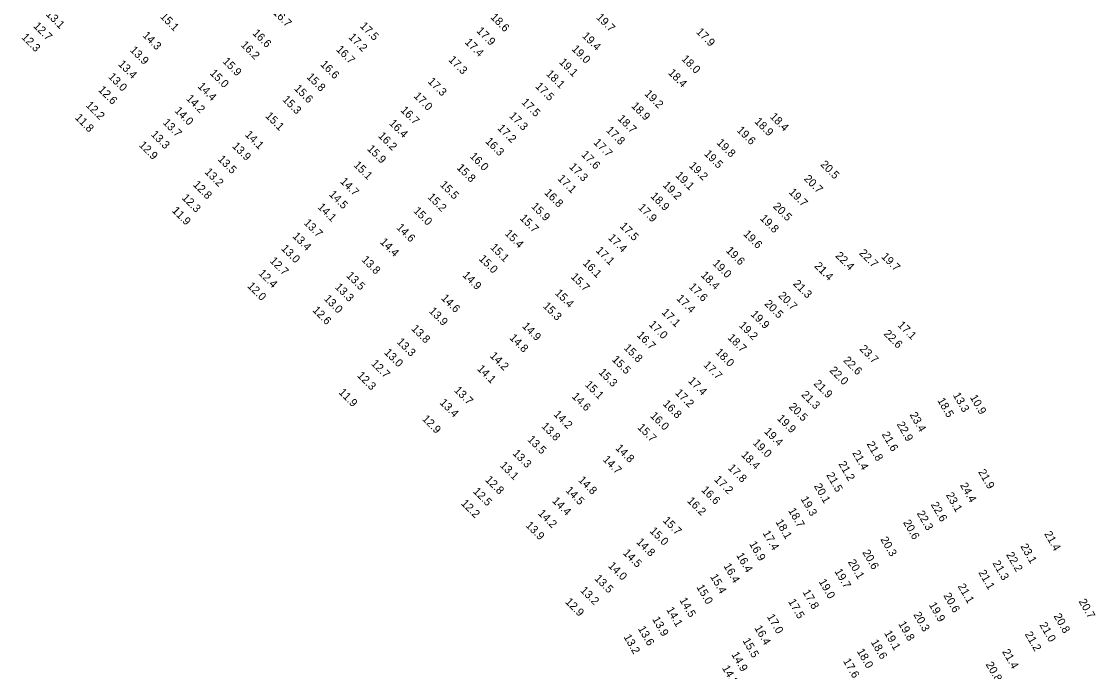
# Model space of a CAD drawing. Extents: x 1023796 to 1112670, y 656573 to 837340.
# Drawn here: x 1037639 to 1038310, y 810310 to 810717 of the extents above; entities that cross this region are included whole.
import ezdxf

# ---------------------------------------------------------------- set-up
doc = ezdxf.new("R2010")
doc.units = 0
doc.layers.add('V-TOPO-SOUN', color=7, linetype='Continuous')

msp = doc.modelspace()

# ---------------------------------------------------------------- texts
at = {"layer": 'V-TOPO-SOUN'}
for s, rotation, p in [('16.7 ', 315, (1037795.24, 810721.79)), ('13.1 ', 315, (1037653.49, 810720.7)), ('15.1 ', 315, (1037724.88, 810719.18)), ('18.6 ', 315, (1037931.31, 810718.8)), ('19.7 ', 315, (1037997.36, 810718.73)), ('12.7 ', 315, (1037645.65, 810713.31)), ('16.6 ', 315, (1037782.55, 810708.91)), ('17.5 ', 315, (1037849.73, 810713.38)), ('17.9 ', 315, (1037922.59, 810710.25)), ('17.9 ', 315, (1038059.8, 810709.62)), ('12.3 ', 315, (1037638.21, 810706.29)), ('14.3 ', 315, (1037713.85, 810707.47)), ('16.2 ', 315, (1037775.26, 810701.52)), ('17.2 ', 315, (1037842.55, 810706.37)), ('17.4 ', 315, (1037915.27, 810703.17)), ('19.4 ', 315, (1037988.55, 810707.09)), ('13.9 ', 315, (1037705.99, 810698.28)), ('16.7 ', 315, (1037834.84, 810698.71)), ('19.0 ', 315, (1037982.05, 810698.99)), ('13.4 ', 315, (1037698.61, 810689.53)), ('15.9 ', 315, (1037763.94, 810691.17)), ('16.6 ', 315, (1037824.99, 810689.36)), ('17.3 ', 315, (1037905.06, 810692.24)), ('19.1 ', 315, (1037974.17, 810690.76)), ('18.0 ', 315, (1038050.67, 810692.72)), ('13.0 ', 315, (1037692.42, 810681.61)), ('15.0 ', 315, (1037755.95, 810683.8)), ('15.8 ', 315, (1037816.41, 810681.51)), ('18.1 ', 315, (1037966.09, 810683.35)), ('18.4 ', 315, (1038042.35, 810684.07)), ('14.4 ', 315, (1037748.34, 810675.64)), ('17.3 ', 315, (1037892.15, 810678.66)), ('17.5 ', 315, (1037959.3, 810675.69)), ('12.6 ', 315, (1037686.23, 810673.41)), ('14.2 ', 315, (1037741.13, 810667.94)), ('15.6 ', 315, (1037808.64, 810674.28)), ('17.0 ', 315, (1037883.3, 810669.57)), ('19.2 ', 315, (1038027.54, 810670.97)), ('12.2 ', 315, (1037678.41, 810663.79)), ('15.3 ', 315, (1037801.3, 810667.33)), ('17.5 ', 315, (1037950.63, 810665.69)), ('18.9 ', 315, (1038019.27, 810663.38)), ('11.8 ', 315, (1037671.63, 810656.05)), ('14.0 ', 315, (1037733.87, 810660.38)), ('15.1 ', 315, (1037790.64, 810657.1)), ('16.7 ', 315, (1037875.12, 810660.74)), ('17.3 ', 315, (1037942.89, 810657.16)), ('18.7 ', 315, (1038010.78, 810655.36)), ('18.4 ', 315, (1038105.87, 810656.63)), ('13.7 ', 315, (1037726.53, 810652.92)), ('16.4 ', 315, (1037867.93, 810652.53)), ('17.2 ', 315, (1037935.67, 810649.42)), ('17.8 ', 315, (1038003.56, 810648.14)), ('19.6 ', 315, (1038085.18, 810648.2)), ('18.9 ', 315, (1038096.28, 810653.61)), ('13.3 ', 315, (1037719.09, 810645.56)), ('14.1 ', 315, (1037777.92, 810645.41)), ('16.2 ', 315, (1037861.13, 810644.63)), ('16.3 ', 315, (1037928.04, 810641.22)), ('12.9 ', 315, (1037711.6, 810638.88)), ('13.9 ', 315, (1037769.85, 810638.27)), ('15.9 ', 315, (1037854.31, 810636.53)), ('17.7 ', 315, (1037995.74, 810640.51)), ('19.8 ', 315, (1038072.63, 810640.36)), ('13.5 ', 315, (1037760.87, 810630.08)), ('16.0 ', 315, (1037918.32, 810631.91)), ('17.6 ', 315, (1037988.06, 810632.93)), ('19.5 ', 315, (1038064.75, 810633.43)), ('13.2 ', 315, (1037752.69, 810622.09)), ('15.1 ', 315, (1037845.73, 810626.4)), ('15.8 ', 315, (1037910.21, 810624.72)), ('17.3 ', 315, (1037980.42, 810625.29)), ('19.2 ', 315, (1038055.36, 810625.99)), ('20.5 ', 315, (1038137.46, 810626.77)), ('12.8 ', 315, (1037745.43, 810614.19)), ('14.7 ', 315, (1037837.38, 810616.19)), ('17.1 ', 315, (1037973.26, 810617.97)), ('19.1 ', 315, (1038046.93, 810619.9)), ('20.7 ', 315, (1038127.18, 810617.83)), ('14.5 ', 315, (1037830.39, 810608.11)), ('15.5 ', 315, (1037899.75, 810614.08)), ('16.8 ', 315, (1037964.94, 810609.1)), ('19.2 ', 315, (1038038.94, 810613.83)), ('19.7 ', 315, (1038117.72, 810609.45)), ('12.3 ', 315, (1037738.45, 810605.9)), ('15.2 ', 315, (1037892.02, 810606.37)), ('18.9 ', 315, (1038031.34, 810606.97)), ('20.5 ', 315, (1038107.87, 810600.57)), ('11.9 ', 315, (1037732.22, 810597.94)), ('14.1 ', 315, (1037823.25, 810600.13)), ('15.0 ', 315, (1037883.1, 810597.8)), ('15.9 ', 315, (1037956.75, 810600.55)), ('17.9 ', 315, (1038023.52, 810599.83)), ('13.7 ', 315, (1037814.6, 810590.26)), ('14.6 ', 315, (1037872.48, 810587.36)), ('15.7 ', 315, (1037949.64, 810593.19)), ('17.5 ', 315, (1038012.12, 810588.19)), ('19.8 ', 315, (1038099.7, 810593.11)), ('13.4 ', 315, (1037807.53, 810581.99)), ('15.4 ', 315, (1037940.18, 810583.59)), ('17.4 ', 315, (1038004.76, 810580.94)), ('19.6 ', 315, (1038089.3, 810583.28)), ('13.0 ', 315, (1037800.52, 810574.26)), ('14.4 ', 315, (1037862.32, 810578.31)), ('15.1 ', 315, (1037931.18, 810574.91)), ('13.8 ', 315, (1037850.74, 810567.24)), ('15.0 ', 315, (1037924.06, 810567.82)), ('17.1 ', 315, (1037997.12, 810573.04)), ('19.6 ', 315, (1038078.39, 810572.93)), ('22.4 ', 315, (1038146.8, 810569.71)), ('22.7 ', 315, (1038161.69, 810571.37)), ('19.7 ', 315, (1038175.5, 810569.14)), ('12.7 ', 315, (1037793.34, 810566.52)), ('16.1 ', 315, (1037989.04, 810565.07)), ('19.0 ', 315, (1038070.1, 810564.93)), ('21.4 ', 315, (1038133.72, 810563.32)), ('12.4 ', 315, (1037786.31, 810558.74)), ('13.5 ', 315, (1037841.23, 810557.33)), ('14.9 ', 315, (1037913.83, 810557.51)), ('15.7 ', 315, (1037981.51, 810556.53)), ('18.4 ', 315, (1038062.78, 810557.58)), ('12.0 ', 315, (1037779.36, 810550.78)), ('13.3 ', 315, (1037834.14, 810550.11)), ('17.6 ', 315, (1038055.2, 810550.23)), ('21.3 ', 315, (1038120.38, 810552.26)), ('13.0 ', 315, (1037827.16, 810542.88)), ('14.6 ', 315, (1037900.49, 810543.25)), ('15.4 ', 315, (1037971.6, 810546.37)), ('17.4 ', 315, (1038047.56, 810542.97)), ('20.7 ', 315, (1038111.18, 810544.81)), ('12.6 ', 315, (1037820.01, 810535.71)), ('13.9 ', 315, (1037892.85, 810535.11)), ('15.3 ', 315, (1037964.02, 810538.32)), ('17.1 ', 315, (1038038.28, 810534.29)), ('20.5 ', 315, (1038102.46, 810539.69)), ('19.9 ', 315, (1038093.9, 810533.15)), ('13.8 ', 315, (1037881.85, 810524.14)), ('14.9 ', 315, (1037951.13, 810525.68)), ('17.0 ', 315, (1038030.21, 810526.78)), ('19.2 ', 315, (1038086.56, 810526.13)), ('22.6 ', 315, (1038176.97, 810520.96)), ('17.1 ', 315, (1038185.72, 810526.35)), ('13.3 ', 315, (1037872.74, 810515.86)), ('14.8 ', 315, (1037943.14, 810518.41)), ('16.7 ', 315, (1038022.73, 810520.09)), ('18.7 ', 315, (1038079.52, 810518.45)), ('13.0 ', 315, (1037864.89, 810509.24)), ('14.2 ', 315, (1037930.94, 810507.17)), ('15.8 ', 315, (1038014.55, 810512.14)), ('18.0 ', 315, (1038071.81, 810509.41)), ('23.7 ', 315, (1038161.97, 810511.5)), ('12.7 ', 315, (1037856.71, 810502.31)), ('15.5 ', 315, (1038007.19, 810504.83)), ('17.7 ', 315, (1038064.35, 810501.46)), ('22.6 ', 315, (1038151.71, 810504.31)), ('12.3 ', 315, (1037847.97, 810494.82)), ('14.1 ', 315, (1037922.93, 810499.07)), ('15.3 ', 315, (1037998.83, 810496.87)), ('22.0 ', 315, (1038143.14, 810498.05)), ('15.1 ', 315, (1037990.27, 810489.12)), ('17.4 ', 315, (1038054.75, 810491.55)), ('21.9 ', 315, (1038133.23, 810489.81)), ('11.9 ', 315, (1037836.36, 810484.35)), ('13.7 ', 315, (1037908.6, 810485.62)), ('14.6 ', 315, (1037982.14, 810481.74)), ('17.2 ', 315, (1038046.71, 810483.99)), ('21.3 ', 315, (1038125.48, 810482.9)), ('13.3 ', 300, (1038220.45, 810482.99)), ('10.9 ', 300, (1038231.07, 810481.61)), ('13.4 ', 315, (1037899.59, 810477.84)), ('16.8 ', 315, (1038038.99, 810477.14)), ('20.5 ', 315, (1038117.71, 810475.34)), ('18.5 ', 300, (1038210.73, 810479.69)), ('12.9 ', 315, (1037888.55, 810467.71)), ('14.2 ', 315, (1037970.73, 810470.6)), ('16.0 ', 315, (1038031.09, 810469.69)), ('19.9 ', 315, (1038110.42, 810468.01)), ('23.4 ', 300, (1038193.43, 810470.71)), ('13.8 ', 315, (1037963.11, 810463.13)), ('15.7 ', 315, (1038023.17, 810462.38)), ('19.4 ', 315, (1038102.31, 810459.8)), ('22.9 ', 300, (1038185.35, 810464.77)), ('13.5 ', 315, (1037954.36, 810454.84)), ('21.6 ', 300, (1038175.99, 810458.5)), ('14.8 ', 315, (1038009.38, 810449.48)), ('19.0 ', 315, (1038095.23, 810452.7)), ('21.8 ', 300, (1038166.55, 810452.44)), ('13.3 ', 315, (1037945.1, 810446.21)), ('14.7 ', 315, (1038001.42, 810442.33)), ('18.4 ', 315, (1038087.93, 810445.22)), ('21.4 ', 300, (1038157.51, 810446.86)), ('13.1 ', 315, (1037937.16, 810438.67)), ('17.8 ', 315, (1038079.69, 810437.11)), ('21.2 ', 300, (1038148.91, 810440.04)), ('21.9 ', 300, (1038236.22, 810435.02)), ('12.8 ', 315, (1037927.97, 810429.71)), ('14.8 ', 315, (1037986.09, 810429.52)), ('17.2 ', 315, (1038071.15, 810429.85)), ('21.5 ', 300, (1038141.3, 810433.1)), ('12.5 ', 315, (1037920.4, 810422.41)), ('14.5 ', 315, (1037978.17, 810423.06)), ('16.6 ', 315, (1038063.01, 810423.33)), ('20.1 ', 300, (1038133.66, 810426.11)), ('23.1 ', 300, (1038216.05, 810420.6)), ('24.4 ', 300, (1038224.9, 810426.61)), ('12.2 ', 315, (1037912.88, 810414.99)), ('14.4 ', 315, (1037969.86, 810416.47)), ('16.2 ', 315, (1038054.21, 810416.47)), ('19.3 ', 300, (1038125.32, 810418.08)), ('22.6 ', 300, (1038206.62, 810414.57)), ('14.2 ', 315, (1037961, 810408.66)), ('18.7 ', 300, (1038117.51, 810410.84)), ('22.3 ', 300, (1038197.86, 810409.1)), ('13.9 ', 315, (1037953.26, 810401.13)), ('15.7 ', 315, (1038038.95, 810404.27)), ('18.1 ', 300, (1038109.6, 810403.74)), ('20.6 ', 300, (1038189.32, 810403.4)), ('15.0 ', 315, (1038030.79, 810397.71)), ('17.4 ', 300, (1038101.56, 810396.73)), ('21.4 ', 300, (1038277.5, 810396.3)), ('14.8 ', 315, (1038022.39, 810390.81)), ('16.9 ', 300, (1038093.13, 810390.01)), ('20.3 ', 300, (1038175.14, 810392.82)), ('23.1 ', 300, (1038262.62, 810388.44)), ('14.5 ', 315, (1038014.1, 810383.97)), ('16.4 ', 300, (1038085.06, 810382.85)), ('20.6 ', 300, (1038163.89, 810384.67)), ('22.2 ', 300, (1038253.73, 810383.24)), ('14.0 ', 315, (1038004.81, 810375.94)), ('16.4 ', 300, (1038077.1, 810376.25)), ('20.1 ', 300, (1038154.88, 810378.67)), ('21.3 ', 300, (1038245.19, 810377.94)), ('13.5 ', 315, (1037996.25, 810367.98)), ('15.4 ', 300, (1038068.74, 810369.54)), ('19.7 ', 300, (1038146.45, 810372.86)), ('21.1 ', 300, (1038236.37, 810372.09)), ('13.2 ', 315, (1037987.37, 810360.52)), ('15.0 ', 300, (1038060.22, 810362.98)), ('19.0 ', 300, (1038136.59, 810366.4)), ('21.1 ', 300, (1038223.45, 810363.51)), ('12.9 ', 315, (1037977.94, 810353.39)), ('14.5 ', 300, (1038049.58, 810354.83)), ('17.5 ', 300, (1038117.49, 810353.94)), ('17.8 ', 300, (1038126.52, 810359.84)), ('20.6 ', 300, (1038214.53, 810357.74)), ('20.7 ', 300, (1038299.04, 810354.02)), ('14.1 ', 300, (1038041.34, 810348.92)), ('19.9 ', 300, (1038205.41, 810351.9)), ('13.9 ', 300, (1038032.56, 810342.91)), ('17.0 ', 300, (1038104.23, 810344.53)), ('19.8 ', 300, (1038186.31, 810340)), ('20.3 ', 300, (1038195.72, 810345.84)), ('20.8 ', 300, (1038283.39, 810344.85)), ('13.6 ', 300, (1038023.6, 810337.03)), ('16.4 ', 300, (1038096.39, 810337.47)), ('19.1 ', 300, (1038177.47, 810334.24)), ('21.2 ', 300, (1038265.38, 810333.53)), ('21.0 ', 300, (1038274.54, 810339.36)), ('13.2 ', 300, (1038014.66, 810331.85)), ('15.5 ', 300, (1038088.99, 810329.53)), ('18.6 ', 300, (1038169.12, 810328.6)), ('14.9 ', 300, (1038081.99, 810320.91)), ('18.0 ', 300, (1038160.4, 810322.91)), ('21.4 ', 300, (1038251.24, 810322.58)), ('17.6 ', 300, (1038151.78, 810316.78)), ('20.8 ', 300, (1038240.93, 810314.66)), ('14.3 ', 300, (1038076.16, 810312.42))]:
    msp.add_text(s, height=5, rotation=rotation, dxfattribs=at).set_placement(p)

doc.saveas('drawing.dxf')
